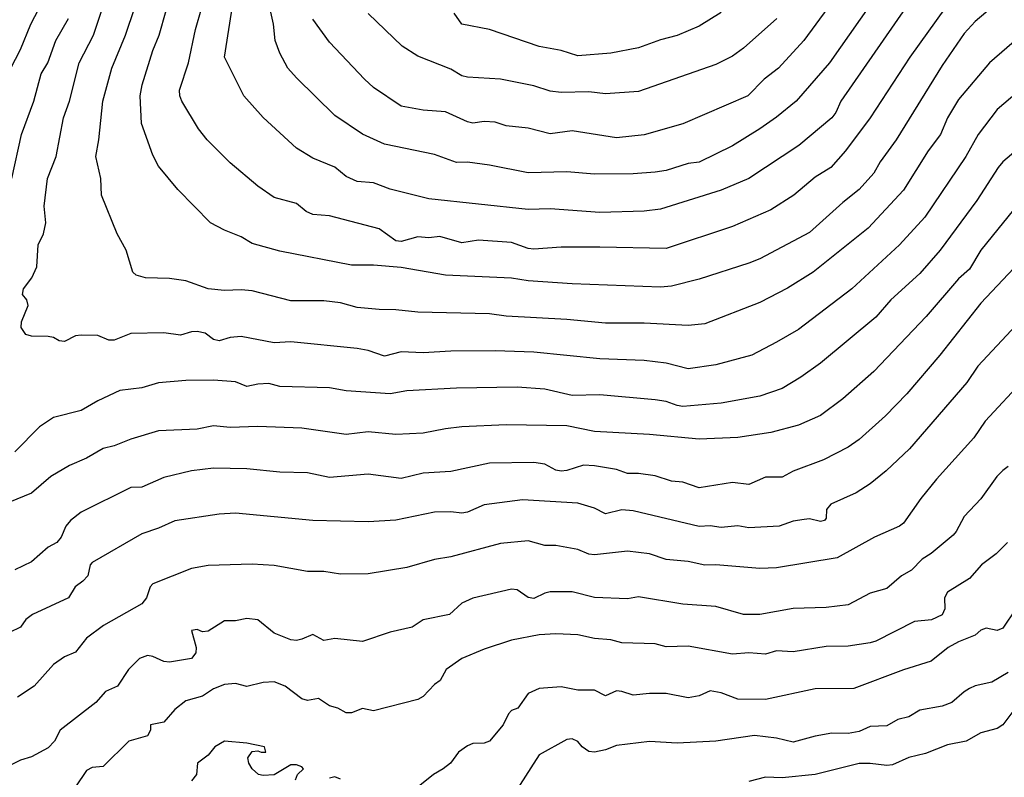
# Model space of a CAD drawing. Header units: metres. Extents: x -46681 to -43747, y -240911 to -237677.
# Tile 1055 of 1056: x -44245 to -44156, y -237956 to -237888. Entities that reach past the tile are written whole.
import ezdxf

# ---------------------------------------------------------------- set-up
doc = ezdxf.new("R2010")
doc.units = ezdxf.units.M
doc.layers.add('CONTOUR_INDEX', color=1, linetype='Continuous')
doc.layers.add('CONTOUR_INTER', color=3, linetype='Continuous')

msp = doc.modelspace()

# ---------------------------------------------------------------- linework, layer by layer
at = {"layer": 'CONTOUR_INDEX'}
for points, elevation in [([(-44246.474, -237893.02), (-44245.095, -237890.314), (-44244.166, -237888.02), (-44242.336, -237884.52)], 75), ([(-44161.27, -237886.52), (-44164.527, -237891.02), (-44168.095, -237896.53), (-44170.347, -237899.52), (-44171.665, -237901.02), (-44173.095, -237901.908), (-44175.03, -237903.52), (-44177.095, -237904.862), (-44180.595, -237906.377), (-44186.595, -237908.364), (-44192.595, -237908.231), (-44196.095, -237908.249), (-44198.595, -237908.413), (-44199.095, -237908.354), (-44200.595, -237907.832), (-44203.595, -237907.614), (-44205.095, -237907.85), (-44207.095, -237907.281), (-44208.095, -237907.389), (-44209.095, -237907.311), (-44210.595, -237907.739), (-44211.095, -237907.659), (-44212.595, -237906.583), (-44217.095, -237905.406), (-44218.595, -237905.265), (-44219.193, -237905.02), (-44220.095, -237904.282), (-44222.095, -237903.738), (-44223.595, -237902.723), (-44226.095, -237900.597), (-44228.176, -237898.52), (-44228.97, -237897.52), (-44230.465, -237895.02), (-44230.659, -237894.52), (-44230.676, -237894.02), (-44229.866, -237891.52), (-44229.246, -237888.52), (-44228.663, -237886.52)], 80), ([(-44181.595, -237886.976), (-44183.595, -237888.208), (-44185.595, -237889.058), (-44187.095, -237889.436), (-44189.095, -237890.18), (-44191.595, -237890.643), (-44194.595, -237890.913), (-44196.095, -237890.403), (-44198.095, -237890.042), (-44202.595, -237888.522), (-44205.1, -237888.02), (-44205.787, -237887.02)], 85), ([(-44154.095, -237903.593), (-44158.074, -237908.52), (-44159.095, -237910.247), (-44160.095, -237911.103), (-44163.043, -237914.52), (-44167.774, -237919.52), (-44170.595, -237921.989), (-44172.595, -237923.493), (-44174.595, -237924.358), (-44177.095, -237925.047), (-44180.095, -237925.476), (-44183.595, -237925.652), (-44188.095, -237925.209), (-44193.095, -237924.952), (-44195.595, -237924.442), (-44201.095, -237924.333), (-44205.095, -237924.538), (-44206.595, -237924.697), (-44208.595, -237925.109), (-44211.095, -237925.218), (-44213.595, -237924.971), (-44215.595, -237925.204), (-44219.595, -237924.631), (-44223.595, -237924.503), (-44226.095, -237924.582), (-44227.595, -237924.42), (-44229.095, -237924.723), (-44232.595, -237924.872), (-44235.095, -237925.627), (-44236.595, -237926.258), (-44237.595, -237926.496), (-44239.095, -237927.358), (-44240.643, -237928.02), (-44242.348, -237929.02), (-44244.095, -237930.521), (-44246.095, -237931.364)], 75), ([(-44155.669, -237935.02), (-44156.691, -237936.02), (-44158.032, -237937.02), (-44159.095, -237938.28), (-44161.09, -237939.52), (-44161.361, -237940.02), (-44161.337, -237941.02), (-44161.595, -237941.573), (-44162.539, -237942.02), (-44164.095, -237942.158), (-44167.595, -237943.949), (-44168.095, -237944.096), (-44170.095, -237944.412), (-44172.095, -237944.432), (-44175.095, -237944.908), (-44176.595, -237944.829), (-44177.595, -237945.139), (-44179.095, -237944.993), (-44180.595, -237945.132), (-44184.595, -237944.387), (-44186.595, -237944.464), (-44187.595, -237944.19), (-44190.595, -237944.106), (-44191.595, -237943.822), (-44193.095, -237943.701), (-44194.595, -237943.372), (-44196.595, -237943.298), (-44198.095, -237943.382), (-44200.595, -237943.844), (-44203.095, -237944.664), (-44205.095, -237945.517), (-44206.523, -237946.52), (-44207.068, -237947.52), (-44207.595, -237947.867), (-44208.595, -237948.96), (-44209.095, -237949.249), (-44213.095, -237950.248), (-44214.095, -237950.065), (-44215.095, -237950.448), (-44215.595, -237950.447), (-44216.349, -237950.02), (-44217.095, -237949.796), (-44218.095, -237949.157), (-44219.095, -237949.325), (-44219.595, -237949.172), (-44221.095, -237948.04), (-44222.095, -237947.627), (-44223.095, -237947.697), (-44224.595, -237948.046), (-44225.595, -237947.787), (-44226.595, -237947.876), (-44227.595, -237948.264), (-44228.595, -237948.928), (-44230.095, -237949.349), (-44231.095, -237950.145), (-44232.095, -237951.293), (-44233.306, -237951.52), (-44233.309, -237952.02), (-44233.585, -237952.52), (-44235.262, -237953.02), (-44237.595, -237955.31), (-44238.595, -237955.393), (-44239.095, -237955.668), (-44240.095, -237957.152)], 70)]:
    msp.add_lwpolyline(points, dxfattribs=dict(at, elevation=elevation))
at = {"layer": 'CONTOUR_INTER'}
for points, elevation in [([(-44170.102, -237884.02), (-44174.118, -237889.52), (-44176.425, -237892.02), (-44177.701, -237893.02), (-44179.197, -237894.52), (-44185.095, -237897.077), (-44188.595, -237898.072), (-44191.095, -237898.333), (-44195.095, -237897.685), (-44197.095, -237897.967), (-44199.095, -237897.464), (-44201.095, -237897.232), (-44202.095, -237896.918), (-44203.095, -237896.86), (-44204.095, -237896.987), (-44204.595, -237896.876), (-44206.595, -237895.972), (-44208.595, -237895.82), (-44210.595, -237895.468), (-44213.095, -237893.755), (-44213.937, -237893.02), (-44217.095, -237889.659), (-44218.595, -237887.574)], 83), ([(-44153.987, -237893.52), (-44156.595, -237895.749), (-44158.316, -237898.02), (-44159.456, -237900.02), (-44163.15, -237905.52), (-44165.463, -237908.02), (-44169.766, -237912.02), (-44174.595, -237915.702), (-44176.595, -237916.841), (-44178.827, -237918.02), (-44182.095, -237918.915), (-44184.595, -237919.28), (-44186.595, -237918.757), (-44188.595, -237918.511), (-44192.595, -237918.359), (-44198.595, -237917.761), (-44202.095, -237917.627), (-44206.095, -237917.659), (-44208.595, -237917.811), (-44210.595, -237917.724), (-44212.095, -237918.116), (-44213.595, -237917.606), (-44214.595, -237917.439), (-44220.595, -237916.829), (-44222.095, -237916.914), (-44225.095, -237916.323), (-44226.095, -237916.427), (-44227.095, -237916.735), (-44227.595, -237916.609), (-44228.346, -237916.02), (-44229.095, -237915.886), (-44229.595, -237915.916), (-44230.595, -237916.223), (-44232.095, -237915.997), (-44235.095, -237916.077), (-44236.595, -237916.659), (-44237.095, -237916.663), (-44238.095, -237916.247), (-44239.595, -237916.219), (-44240.095, -237916.289), (-44241.095, -237916.781), (-44241.595, -237916.721), (-44242.095, -237916.434), (-44242.595, -237916.333), (-44244.095, -237916.31), (-44244.595, -237916.164), (-44245.037, -237915.52), (-44245.001, -237915.02), (-44244.379, -237913.52), (-44244.508, -237913.02), (-44244.913, -237912.52), (-44244.83, -237912.02), (-44244.073, -237911.02), (-44243.618, -237910.02), (-44243.48, -237908.02), (-44243.009, -237907.02), (-44242.787, -237906.02), (-44242.946, -237904.52), (-44242.635, -237902.02), (-44241.869, -237900.02), (-44241.199, -237896.52), (-44240.664, -237895.02), (-44239.767, -237891.52), (-44238.475, -237889.02), (-44236.997, -237884.52)], 77), ([(-44156.095, -237885.657), (-44158.595, -237887.785), (-44159.595, -237888.876), (-44161.595, -237891.761), (-44165.764, -237898.52), (-44167.2, -237900.52), (-44167.769, -237901.52), (-44169.103, -237903.02), (-44170.595, -237904.178), (-44173.595, -237906.91), (-44178.095, -237909.295), (-44179.095, -237909.686), (-44183.595, -237911.147), (-44186.095, -237911.774), (-44187.095, -237911.857), (-44195.095, -237911.556), (-44199.095, -237911.304), (-44200.595, -237911.044), (-44206.595, -237910.779), (-44210.595, -237910.074), (-44213.095, -237909.883), (-44215.095, -237909.88), (-44221.595, -237908.617), (-44224.095, -237907.92), (-44225.095, -237907.311), (-44226.595, -237906.712), (-44227.876, -237906.02), (-44230.849, -237903.02), (-44232.595, -237900.891), (-44233.095, -237899.904), (-44234.13, -237897.02), (-44234.255, -237894.52), (-44234.059, -237893.52), (-44233.095, -237890.427), (-44232.523, -237889.02), (-44231.242, -237884.52)], 79), ([(-44167.244, -237885.02), (-44171.806, -237891.52), (-44174.824, -237895.02), (-44176.595, -237896.472), (-44178.095, -237897.507), (-44180.595, -237899.055), (-44183.595, -237900.538), (-44184.595, -237900.672), (-44186.595, -237901.288), (-44187.595, -237901.44), (-44189.595, -237901.593), (-44193.095, -237901.632), (-44195.595, -237901.404), (-44199.095, -237901.511), (-44202.595, -237900.821), (-44204.595, -237900.537), (-44205.595, -237900.554), (-44207.595, -237899.835), (-44212.095, -237898.911), (-44214.095, -237897.997), (-44216.595, -237896.319), (-44220.095, -237892.906), (-44220.854, -237892.02), (-44221.595, -237890.666), (-44222.002, -237889.52), (-44222.176, -237888.02), (-44222.614, -237886.02)], 82), ([(-44154.595, -237889.211), (-44157.309, -237891.52), (-44160.095, -237894.849), (-44161.095, -237896.52), (-44161.746, -237898.02), (-44162.845, -237899.52), (-44165.095, -237903.065), (-44168.295, -237906.52), (-44173.261, -237910.52), (-44175.595, -237911.946), (-44178.095, -237913.254), (-44183.095, -237915.175), (-44184.595, -237915.344), (-44188.595, -237915.136), (-44192.095, -237915.121), (-44195.595, -237914.783), (-44201.095, -237914.504), (-44202.595, -237914.281), (-44209.095, -237914.122), (-44211.095, -237913.908), (-44212.595, -237913.889), (-44214.595, -237913.694), (-44216.095, -237913.291), (-44217.595, -237913.113), (-44220.595, -237913.113), (-44224.095, -237912.197), (-44225.095, -237912.103), (-44226.595, -237912.173), (-44228.095, -237912.025), (-44230.095, -237911.292), (-44231.595, -237911.094), (-44233.774, -237911.02), (-44234.595, -237910.789), (-44234.896, -237910.52), (-44235.501, -237908.52), (-44236.335, -237907.02), (-44237.751, -237903.52), (-44237.803, -237902.02), (-44238.264, -237900.02), (-44237.987, -237898.52), (-44237.623, -237895.02), (-44236.815, -237892.02), (-44235.565, -237889.02), (-44234.721, -237886.52)], 78), ([(-44164.867, -237886.52), (-44170.762, -237895.02), (-44171.212, -237896.02), (-44171.585, -237896.52), (-44174.569, -237899.02), (-44179.095, -237902.025), (-44181.595, -237903.078), (-44187.095, -237904.796), (-44188.595, -237904.983), (-44192.595, -237905.096), (-44197.095, -237904.778), (-44199.095, -237904.826), (-44208.095, -237903.861), (-44211.595, -237902.982), (-44213.095, -237902.41), (-44214.595, -237902.284), (-44215.595, -237901.835), (-44216.595, -237900.984), (-44218.595, -237900.164), (-44220.095, -237899.254), (-44223.095, -237896.498), (-44224.851, -237894.52), (-44226.607, -237891.02), (-44225.81, -237886.02)], 81), ([(-44245.859, -237902.02), (-44244.994, -237898.02), (-44243.895, -237895.02), (-44243.219, -237892.52), (-44242.6, -237891.52), (-44241.888, -237889.52), (-44240.738, -237887.52)], 76), ([(-44176.576, -237887.52), (-44179.595, -237890.207), (-44180.595, -237890.916), (-44182.095, -237891.674), (-44189.095, -237894.123), (-44192.095, -237894.341), (-44193.595, -237894.177), (-44196.095, -237894.223), (-44197.095, -237894.088), (-44198.595, -237893.621), (-44201.595, -237893.011), (-44204.595, -237892.84), (-44205.095, -237892.699), (-44206.095, -237892.1), (-44209.095, -237890.924), (-44210.5, -237890.02), (-44213.595, -237887.051)], 84), ([(-44154.921, -237899.52), (-44156.095, -237900.496), (-44156.514, -237901.02), (-44158.452, -237904.02), (-44161.775, -237908.52), (-44163.595, -237910.64), (-44166.246, -237913.02), (-44167.595, -237914.587), (-44172.595, -237918.744), (-44174.395, -237920.02), (-44176.095, -237921.036), (-44178.095, -237921.732), (-44181.595, -237922.373), (-44185.095, -237922.671), (-44185.595, -237922.604), (-44186.595, -237922.219), (-44187.595, -237922.065), (-44192.595, -237921.626), (-44195.095, -237921.682), (-44197.595, -237921.101), (-44200.095, -237920.931), (-44205.595, -237921.022), (-44210.095, -237921.263), (-44211.595, -237921.523), (-44215.595, -237921.26), (-44217.095, -237920.989), (-44221.595, -237920.854), (-44222.595, -237920.609), (-44223.595, -237920.655), (-44224.595, -237920.872), (-44225.595, -237920.459), (-44227.595, -237920.288), (-44230.095, -237920.336), (-44232.595, -237920.549), (-44234.095, -237920.974), (-44236.095, -237921.243), (-44238.095, -237922.171), (-44239.595, -237923.03), (-44242.095, -237923.677), (-44243.381, -237924.52), (-44245.595, -237926.793)], 76), ([(-44154.095, -237909.099), (-44158.095, -237913.306), (-44161.784, -237918.02), (-44164.78, -237921.52), (-44166.717, -237923.52), (-44169.095, -237925.666), (-44170.095, -237926.355), (-44172.342, -237927.52), (-44175.095, -237928.533), (-44176.095, -237929.079), (-44177.595, -237929.092), (-44179.095, -237929.735), (-44180.595, -237929.555), (-44183.595, -237930.061), (-44185.095, -237929.533), (-44186.095, -237929.457), (-44187.595, -237928.966), (-44189.095, -237928.75), (-44190.095, -237928.743), (-44191.095, -237928.398), (-44193.095, -237928.061), (-44194.095, -237927.997), (-44195.595, -237928.494), (-44196.095, -237928.544), (-44196.595, -237928.46), (-44197.595, -237927.901), (-44198.595, -237927.768), (-44202.595, -237927.826), (-44206.095, -237928.557), (-44208.595, -237928.717), (-44210.595, -237929.195), (-44213.595, -237928.81), (-44217.095, -237929.114), (-44219.095, -237928.702), (-44221.595, -237928.638), (-44224.595, -237928.328), (-44227.595, -237928.282), (-44229.595, -237928.508), (-44232.095, -237929.13), (-44234.095, -237929.979), (-44235.095, -237930.018), (-44239.595, -237932.26), (-44240.559, -237933.02), (-44240.98, -237933.52), (-44241.408, -237934.52), (-44241.785, -237935.02), (-44242.595, -237935.43), (-44244.095, -237936.752), (-44245.595, -237937.474)], 74), ([(-44153.595, -237913.908), (-44158.34, -237919.02), (-44159.346, -237920.52), (-44164.555, -237926.52), (-44166.658, -237928.52), (-44168.095, -237929.684), (-44169.375, -237930.52), (-44171.68, -237931.52), (-44172.054, -237932.02), (-44172.095, -237932.812), (-44172.236, -237933.02), (-44172.595, -237933.098), (-44173.595, -237932.875), (-44174.095, -237932.918), (-44175.095, -237933.063), (-44176.364, -237933.52), (-44179.095, -237933.684), (-44180.095, -237933.501), (-44181.595, -237933.661), (-44182.595, -237933.508), (-44183.595, -237933.562), (-44189.595, -237932.149), (-44190.595, -237932.052), (-44192.095, -237932.398), (-44193.095, -237931.899), (-44194.595, -237931.455), (-44199.595, -237931.15), (-44203.095, -237931.602), (-44204.595, -237932.245), (-44205.095, -237932.344), (-44206.095, -237932.22), (-44207.595, -237932.261), (-44211.095, -237932.986), (-44213.595, -237933.138), (-44218.595, -237933.015), (-44225.595, -237932.343), (-44227.095, -237932.443), (-44231.095, -237933.036), (-44232.595, -237933.712), (-44234.095, -237934.211), (-44238.595, -237936.806), (-44238.782, -237937.02), (-44238.986, -237938.02), (-44239.436, -237938.52), (-44240.139, -237939.02), (-44240.727, -237940.02), (-44244.014, -237941.52), (-44244.595, -237941.987), (-44245.095, -237942.671), (-44246.095, -237943.165)], 73), ([(-44154.095, -237920.132), (-44157.695, -237924.02), (-44158.706, -237925.52), (-44162.095, -237929.256), (-44163.527, -237931.02), (-44165.095, -237933.242), (-44165.45, -237933.52), (-44167.712, -237934.52), (-44171.095, -237936.381), (-44176.595, -237937.292), (-44178.095, -237937.358), (-44182.095, -237937.043), (-44183.095, -237937.074), (-44184.595, -237936.739), (-44186.595, -237936.538), (-44188.095, -237936.033), (-44190.095, -237935.802), (-44193.095, -237936.113), (-44193.595, -237936.069), (-44194.595, -237935.645), (-44196.595, -237935.27), (-44197.595, -237935.279), (-44199.095, -237934.851), (-44201.595, -237935.105), (-44206.095, -237936.313), (-44207.595, -237936.539), (-44210.095, -237937.27), (-44213.595, -237937.838), (-44216.095, -237937.864), (-44217.595, -237937.649), (-44219.095, -237937.638), (-44222.095, -237937.081), (-44224.095, -237936.966), (-44228.095, -237937.091), (-44229.595, -237937.369), (-44233.095, -237938.749), (-44233.334, -237939.02), (-44233.668, -237940.02), (-44234.095, -237940.563), (-44237.576, -237942.52), (-44239.095, -237943.682), (-44240.095, -237944.937), (-44241.095, -237945.359), (-44242.095, -237946.061), (-44243.856, -237948.02), (-44245.371, -237949.02)], 72), ([(-44155.595, -237928.133), (-44156.095, -237928.473), (-44156.643, -237929.02), (-44158.095, -237931.034), (-44159.595, -237932.645), (-44160.307, -237934.02), (-44160.595, -237934.335), (-44162.595, -237936.018), (-44163.391, -237936.52), (-44164.368, -237937.52), (-44165.275, -237938.02), (-44166.595, -237939.185), (-44168.095, -237939.585), (-44170.095, -237940.648), (-44172.095, -237940.896), (-44175.095, -237940.984), (-44178.095, -237941.532), (-44179.595, -237941.535), (-44182.095, -237940.792), (-44185.095, -237940.598), (-44189.095, -237939.939), (-44190.095, -237940.104), (-44193.095, -237940.006), (-44195.095, -237939.465), (-44197.095, -237939.487), (-44197.595, -237939.589), (-44198.595, -237940.094), (-44199.095, -237939.979), (-44200.095, -237939.285), (-44200.595, -237939.231), (-44204.095, -237940.063), (-44205.095, -237940.51), (-44206.232, -237941.52), (-44208.595, -237942.007), (-44209.595, -237942.673), (-44211.595, -237943.133), (-44214.095, -237943.974), (-44216.595, -237943.705), (-44217.595, -237943.899), (-44218.595, -237943.332), (-44219.595, -237943.769), (-44220.095, -237943.876), (-44220.595, -237943.818), (-44222.095, -237943.223), (-44223.595, -237942.025), (-44224.595, -237941.906), (-44225.595, -237942.108), (-44226.595, -237942.108), (-44228.095, -237943.046), (-44228.595, -237943.109), (-44229.095, -237942.886), (-44229.595, -237942.99), (-44229.173, -237944.52), (-44229.214, -237945.02), (-44229.595, -237945.529), (-44231.595, -237945.847), (-44232.095, -237945.786), (-44233.095, -237945.325), (-44233.595, -237945.238), (-44234.302, -237945.52), (-44235.308, -237946.52), (-44236.307, -237948.02), (-44237.396, -237948.52), (-44238.277, -237949.52), (-44241.502, -237952.02), (-44242.002, -237953.02), (-44242.595, -237953.611), (-44244.095, -237954.446), (-44245.095, -237954.74), (-44246.595, -237955.488)], 71), ([(-44154.918, -237941.02), (-44156.095, -237942.758), (-44156.595, -237942.99), (-44157.595, -237942.764), (-44158.095, -237942.948), (-44158.595, -237943.393), (-44160.095, -237943.996), (-44161.033, -237944.52), (-44162.595, -237945.748), (-44165.095, -237946.534), (-44169.595, -237948.228), (-44173.095, -237948.281), (-44177.595, -237949.23), (-44180.095, -237949.202), (-44181.595, -237948.617), (-44182.595, -237948.453), (-44183.595, -237948.918), (-44184.595, -237949.099), (-44186.595, -237948.688), (-44188.095, -237948.678), (-44189.595, -237948.852), (-44190.595, -237948.5), (-44191.095, -237948.456), (-44192.095, -237948.899), (-44193.095, -237948.395), (-44194.595, -237948.391), (-44196.095, -237948.075), (-44198.095, -237948.231), (-44199.095, -237948.696), (-44200.037, -237950.02), (-44200.595, -237950.232), (-44200.865, -237950.52), (-44201.365, -237951.52), (-44202.595, -237953.017), (-44203.095, -237953.183), (-44204.095, -237953.209), (-44204.595, -237953.424), (-44205.412, -237954.02), (-44206.144, -237955.02), (-44206.795, -237955.52), (-44207.659, -237956.02), (-44208.913, -237957.02)], 69), ([(-44155.595, -237946.799), (-44157.095, -237947.671), (-44158.595, -237948.004), (-44159.095, -237948.234), (-44159.595, -237948.529), (-44160.703, -237949.52), (-44161.595, -237949.826), (-44163.595, -237950.197), (-44164.595, -237950.821), (-44165.595, -237951.033), (-44166.595, -237951.619), (-44168.095, -237951.669), (-44169.095, -237952.148), (-44170.095, -237952.318), (-44171.595, -237952.285), (-44173.095, -237952.546), (-44175.095, -237953.092), (-44176.595, -237952.753), (-44178.595, -237952.51), (-44182.095, -237953.001), (-44185.595, -237953.192), (-44188.095, -237953.055), (-44191.095, -237953.417), (-44192.095, -237953.805), (-44193.095, -237954.002), (-44193.595, -237953.935), (-44194.212, -237953.52), (-44194.595, -237953.031), (-44195.095, -237952.793), (-44195.595, -237952.856), (-44198.095, -237954.239), (-44200.095, -237957.352)], 68), ([(-44155.095, -237950.207), (-44156.095, -237951.526), (-44156.595, -237951.857), (-44158.095, -237952.247), (-44159.404, -237953.02), (-44161.095, -237953.356), (-44163.095, -237954.123), (-44164.595, -237954.49), (-44166.095, -237955.161), (-44166.595, -237955.224), (-44168.095, -237955.033), (-44169.095, -237955.05), (-44173.095, -237956.031), (-44176.095, -237956.336), (-44177.595, -237956.269), (-44179.095, -237956.661)], 67), ([(-44220.164, -237956.52), (-44219.984, -237956.02), (-44219.434, -237955.52), (-44219.595, -237955.342), (-44220.095, -237955.151), (-44220.595, -237955.151), (-44222.095, -237956.074), (-44223.095, -237956.135), (-44223.516, -237956.02), (-44224.109, -237955.52), (-44224.412, -237955.02), (-44224.496, -237954.52), (-44224.095, -237953.951), (-44223.595, -237953.874), (-44223.283, -237954.02), (-44222.864, -237954.02), (-44222.997, -237953.52), (-44224.595, -237953.196), (-44226.595, -237952.998), (-44227.471, -237953.52), (-44228.095, -237954.281), (-44229.054, -237955.02), (-44229.154, -237956.02), (-44229.595, -237956.594)], 69), ([(-44216.095, -237956.467), (-44216.595, -237956.257), (-44217.095, -237956.369)], 69)]:
    msp.add_lwpolyline(points, dxfattribs=dict(at, elevation=elevation))

doc.saveas('drawing.dxf')
